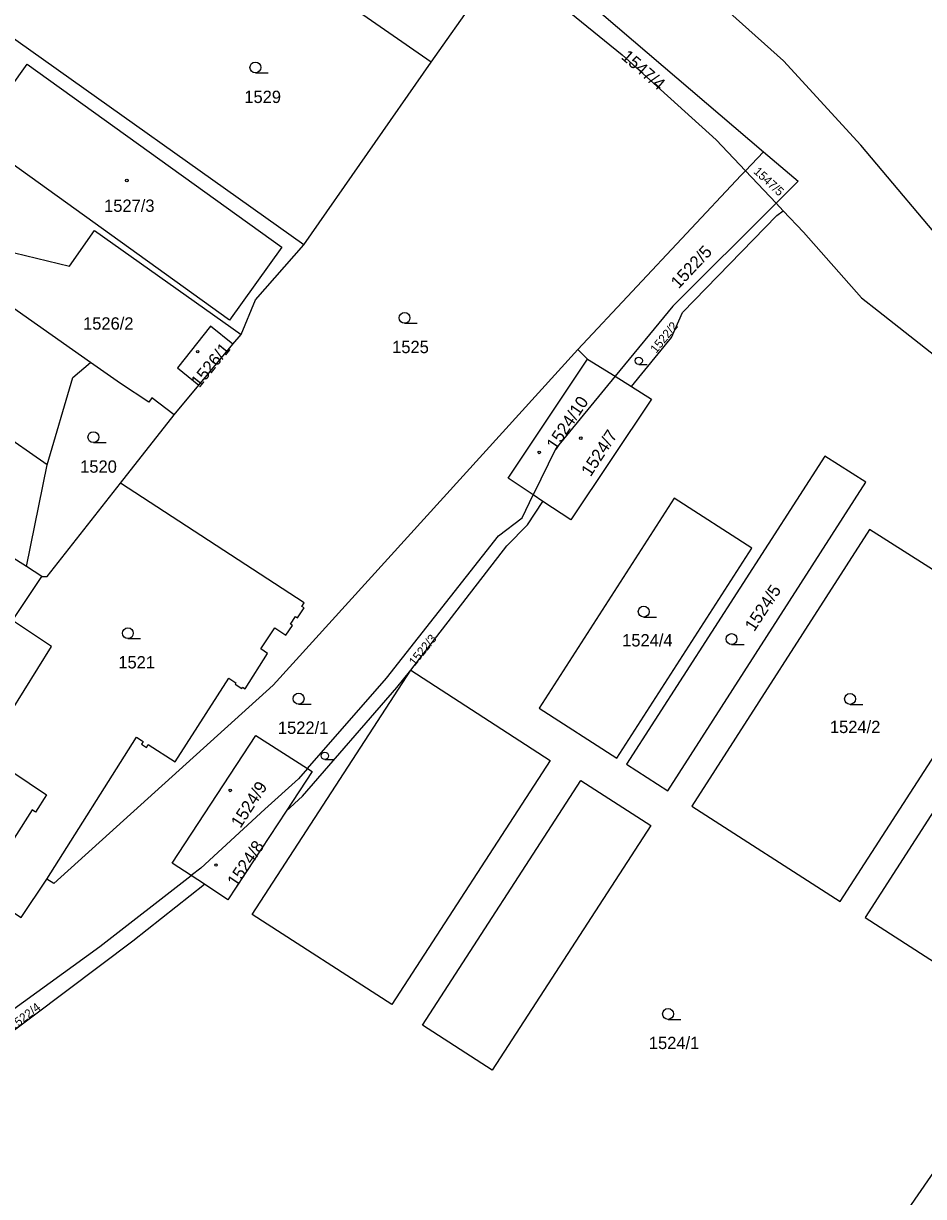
# Model space of a CAD drawing. Extents: x -756746 to -753363, y -1166406 to -1161727.
# Drawn here: x -755367 to -755243, y -1164370.9 to -1164209.1 of the extents above; entities that cross this region are included whole.
import ezdxf

# ---------------------------------------------------------------- set-up
doc = ezdxf.new("R2010")
doc.units = 0
for name, color, linetype in [('Hranice parcel', 7, 'Continuous'), ('Parcelní čísla', 7, 'Continuous'), ('Vnitřní kresba', 7, 'Continuous'), ('Značky budov', 7, 'Continuous'), ('Značky kultur', 7, 'Continuous')]:
    doc.layers.add(name, color=color, linetype=linetype)

msp = doc.modelspace()

# ---------------------------------------------------------------- linework, layer by layer
at = {"layer": 'Hranice parcel'}
for p, q in [((-755310.81, -1164214.51), (-755336.07, -1164196.95)), ((-755310.81, -1164214.51), (-755300.93, -1164200.41)), ((-755328.4, -1164239.67), (-755369.51, -1164210.42)), ((-755328.4, -1164239.67), (-755310.81, -1164214.51)), ((-755267.51, -1164229.45), (-755265, -1164226.83)), ((-755267.51, -1164229.45), (-755263.28, -1164233.94)), ((-755263.28, -1164233.94), (-755277.53, -1164248.13)), ((-755263.28, -1164233.94), (-755262.29, -1164234.99)), ((-755277.53, -1164248.13), (-755285.48, -1164257.81)), ((-755342.84, -1164259.02), (-755338.15, -1164253.36)), ((-755338.15, -1164253.36), (-755337.04, -1164252.02)), ((-755289.28, -1164255.45), (-755290.62, -1164254.11)), ((-755289.28, -1164255.45), (-755285.48, -1164257.81)), ((-755363.75, -1164270.02), (-755382.53, -1164256.94)), ((-755285.48, -1164257.81), (-755283.21, -1164259.22)), ((-755346.26, -1164263.14), (-755342.84, -1164259.02)), ((-755353.64, -1164272.53), (-755346.26, -1164263.14)), ((-755366.63, -1164284.05), (-755363.75, -1164270.02)), ((-755298.29, -1164277.3), (-755296.77, -1164274.16)), ((-755295.42, -1164275.06), (-755296.77, -1164274.16)), ((-755364.52, -1164285.4), (-755366.63, -1164284.05)), ((-755192.06, -1164295.63), (-755287.25, -1164433.84)), ((-755327.86, -1164311.88), (-755317, -1164299.41)), ((-755362.84, -1164327.74), (-755363.81, -1164327.13)), ((-755356.5, -1164336.43), (-755343.9, -1164326.66)), ((-755342.08, -1164327.86), (-755343.9, -1164326.66))]:
    msp.add_line(p, q, dxfattribs=at)
for points in [[(-755209.85, -1164279.75), (-755232.04, -1164249), (-755238.57, -1164241.37), (-755251.61, -1164225.95), (-755262.27, -1164214.32), (-755275.32, -1164202.56), (-755290.37, -1164190.41), (-755287.81, -1164186.12), (-755289.21, -1164185.15)], [(-755300.93, -1164200.41), (-755298.97, -1164197.82), (-755265, -1164226.83)], [(-755300.93, -1164200.41), (-755298.13, -1164202.37), (-755284.52, -1164213.46), (-755271.53, -1164225.19), (-755267.51, -1164229.45)], [(-755366.52, -1164214.78), (-755331.41, -1164240), (-755338.65, -1164250.07), (-755373.74, -1164224.83), (-755366.52, -1164214.78)], [(-755265, -1164226.83), (-755260.24, -1164230.89), (-755263.28, -1164233.94)], [(-755267.51, -1164229.45), (-755268.16, -1164230.13), (-755290.62, -1164254.11)], [(-755283.21, -1164259.22), (-755277.69, -1164252.47), (-755276.2, -1164248.99), (-755263.16, -1164235.61), (-755262.29, -1164234.99)], [(-755262.29, -1164234.99), (-755259.51, -1164237.94), (-755251.51, -1164246.98), (-755249.15, -1164248.84), (-755209.85, -1164279.75)], [(-755372.89, -1164239.66), (-755360.68, -1164242.63), (-755357.25, -1164237.72), (-755337.04, -1164252.02)], [(-755337.04, -1164252.02), (-755335.07, -1164247.24), (-755328.4, -1164239.67)], [(-755357.81, -1164255.89), (-755360.27, -1164254.16), (-755375.57, -1164243.41)], [(-755338.15, -1164253.36), (-755341.25, -1164250.89), (-755345.78, -1164256.66), (-755342.84, -1164259.02)], [(-755290.62, -1164254.11), (-755332.62, -1164300.4), (-755362.84, -1164327.74)], [(-755363.75, -1164270.02), (-755360.21, -1164257.97), (-755357.81, -1164255.89)], [(-755346.26, -1164263.14), (-755349.35, -1164260.77), (-755349.76, -1164261.39), (-755353.65, -1164258.81), (-755357.81, -1164255.89)], [(-755296.77, -1164274.16), (-755300.23, -1164271.84), (-755289.28, -1164255.45)], [(-755285.48, -1164257.81), (-755293.65, -1164267.74), (-755296.77, -1164274.16)], [(-755283.21, -1164259.22), (-755280.44, -1164260.94), (-755291.59, -1164277.62), (-755295.42, -1164275.06)], [(-755278.2, -1164314.97), (-755250.89, -1164272.4), (-755256.58, -1164268.8), (-755283.88, -1164311.31), (-755278.2, -1164314.97)], [(-755366.63, -1164284.05), (-755368.85, -1164282.62), (-755385.46, -1164271.82)], [(-755364.52, -1164285.4), (-755363.77, -1164285.42), (-755353.64, -1164272.53)], [(-755330.23, -1164291.99), (-755329.53, -1164290.95), (-755329.26, -1164291.13), (-755328.32, -1164289.75), (-755328.65, -1164289.53), (-755328.32, -1164289.03), (-755353.64, -1164272.53)], [(-755300.4, -1164281.2), (-755297.56, -1164278.27), (-755295.42, -1164275.06)], [(-755295.94, -1164303.55), (-755285.22, -1164310.45), (-755266.61, -1164281.49), (-755277.33, -1164274.6), (-755295.94, -1164303.55)], [(-755317, -1164299.41), (-755301.54, -1164279.79), (-755298.29, -1164277.3)], [(-755229.75, -1164292.03), (-755250.38, -1164278.94), (-755274.88, -1164317.1), (-755254.45, -1164330.24), (-755229.75, -1164292.03)], [(-755315.55, -1164300.74), (-755313.64, -1164298.32), (-755300.4, -1164281.2)], [(-755372.65, -1164310.22), (-755363.15, -1164295.07), (-755368.53, -1164291.47), (-755364.52, -1164285.4)], [(-755333.38, -1164296.01), (-755334.32, -1164295.38), (-755332.37, -1164292.49), (-755330.87, -1164293.51), (-755329.96, -1164292.17), (-755330.23, -1164291.99)], [(-755251.02, -1164332.45), (-755240.68, -1164339.1), (-755216.14, -1164300.97), (-755226.41, -1164294.22), (-755251.02, -1164332.45)], [(-755363.81, -1164327.13), (-755351.46, -1164307.56), (-755350.79, -1164307.99), (-755350.52, -1164308.16), (-755350.76, -1164308.54), (-755350.08, -1164308.98), (-755349.84, -1164308.6), (-755346.11, -1164310.98), (-755338.74, -1164299.45), (-755337.75, -1164300.08), (-755337.86, -1164300.26), (-755336.94, -1164300.85), (-755336.82, -1164300.67), (-755336.47, -1164300.9), (-755333.38, -1164296.01)], [(-755330.82, -1164317.77), (-755328.55, -1164315.72), (-755315.55, -1164300.74)], [(-755343.9, -1164326.66), (-755346.54, -1164324.93), (-755334.99, -1164307.33), (-755327.86, -1164311.88)], [(-755371.06, -1164310.7), (-755363.86, -1164315.52), (-755365.38, -1164317.9), (-755365.85, -1164317.59), (-755373, -1164328.8)], [(-755327.86, -1164311.88), (-755329.11, -1164313.31), (-755333.75, -1164317.52), (-755342.6, -1164325.65), (-755343.9, -1164326.66)], [(-755327.86, -1164311.88), (-755327.22, -1164312.29), (-755330.82, -1164317.77)], [(-755330.82, -1164317.77), (-755338.84, -1164329.98), (-755342.08, -1164327.86)], [(-755371.24, -1164329.93), (-755367.34, -1164332.42), (-755363.81, -1164327.13)], [(-755394.09, -1164370.77), (-755392.45, -1164368.96), (-755378.09, -1164355.29), (-755365.69, -1164345.98), (-755351.96, -1164335.65), (-755342.08, -1164327.86)], [(-755396.11, -1164369.4), (-755394.83, -1164367.66), (-755380.79, -1164354), (-755356.5, -1164336.43)]]:
    msp.add_lwpolyline(points, dxfattribs=at)
at = {"layer": 'Vnitřní kresba'}
for p, q in [((-755335.5, -1164332.03), (-755313.64, -1164298.32)), ((-755313.64, -1164298.32), (-755294.41, -1164310.8)), ((-755294.41, -1164310.8), (-755316.27, -1164344.44)), ((-755312.04, -1164347.27), (-755290.19, -1164313.56)), ((-755290.19, -1164313.56), (-755280.57, -1164319.76)), ((-755280.57, -1164319.76), (-755302.43, -1164353.48)), ((-755316.27, -1164344.44), (-755335.5, -1164332.03)), ((-755302.43, -1164353.48), (-755312.04, -1164347.27))]:
    msp.add_line(p, q, dxfattribs=at)
at = {"layer": 'Značky budov'}
for centre in [(-755352.79, -1164230.8), (-755343.02, -1164254.41), (-755290.21, -1164266.33), (-755295.93, -1164268.3), (-755338.53, -1164314.91), (-755340.5, -1164325.2)]:
    msp.add_circle(centre, 0.175, dxfattribs=at)
at = {"layer": 'Značky kultur'}
for p, q in [((-755335.06, -1164215.97), (-755333.31, -1164215.97)), ((-755314.5, -1164250.5), (-755312.75, -1164250.5)), ((-755282.21, -1164256.16), (-755281.04, -1164256.16)), ((-755357.39, -1164266.95), (-755355.64, -1164266.95)), ((-755281.53, -1164291), (-755279.78, -1164291)), ((-755352.64, -1164293.98), (-755350.89, -1164293.98)), ((-755269.42, -1164294.79), (-755267.67, -1164294.79)), ((-755329.11, -1164303.01), (-755327.36, -1164303.01)), ((-755253.08, -1164303.05), (-755251.33, -1164303.05)), ((-755325.47, -1164310.64), (-755324.3, -1164310.64)), ((-755278.17, -1164346.49), (-755276.42, -1164346.49))]:
    msp.add_line(p, q, dxfattribs=at)
for centre, radius in [((-755335.06, -1164215.22), 0.75), ((-755314.5, -1164249.75), 0.75), ((-755282.22, -1164255.66), 0.502), ((-755357.39, -1164266.2), 0.75), ((-755281.53, -1164290.25), 0.75), ((-755352.64, -1164293.23), 0.75), ((-755269.42, -1164294.04), 0.75), ((-755329.11, -1164302.26), 0.75), ((-755253.08, -1164302.3), 0.75), ((-755325.48, -1164310.14), 0.502), ((-755278.17, -1164345.74), 0.75)]:
    msp.add_circle(centre, radius, dxfattribs=at)

# ---------------------------------------------------------------- texts
at = {"layer": 'Parcelní čísla'}
for s, height, rotation, p in [('1547/4', 1.7, 319, (-755284.74, -1164213.92)), ('1547/5', 1.2, 317, (-755266.47, -1164229.69)), ('1522/5', 1.7, 47, (-755276.73, -1164245.84)), ('1522/2', 1.2, 51, (-755279.81, -1164254.72)), ('1526/1', 1.7, 51, (-755342.79, -1164259.48)), ('1524/10', 1.7, 56, (-755293.66, -1164268.11)), ('1524/7', 1.7, 57, (-755288.85, -1164271.75)), ('1524/5', 1.7, 57, (-755266.29, -1164293.11)), ('1522/3', 1.2, 51, (-755313.09, -1164297.82)), ('1524/9', 1.7, 57, (-755337.13, -1164320.22)), ('1524/8', 1.7, 56, (-755337.66, -1164328.34)), ('1522/4', 1.2, 38, (-755368.43, -1164348.06))]:
    msp.add_text(s, height=height, rotation=rotation, dxfattribs=at).set_placement(p)
for s, p in [('1529', (-755336.59, -1164220.12)), ('1527/3', (-755355.92, -1164235.13)), ('1526/2', (-755358.82, -1164251.37)), ('1525', (-755316.21, -1164254.61)), ('1520', (-755359.22, -1164271.1)), ('1524/4', (-755284.5, -1164295.06)), ('1521', (-755353.96, -1164298.09)), ('1522/1', (-755331.96, -1164307.11)), ('1524/2', (-755255.86, -1164307)), ('1524/1', (-755280.82, -1164350.58))]:
    msp.add_text(s, height=1.7, dxfattribs=at).set_placement(p)

doc.saveas('drawing.dxf')
